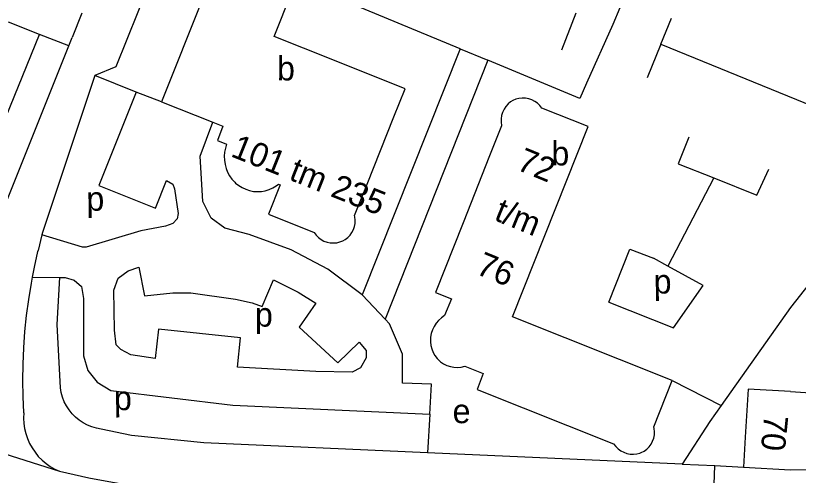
# Model space of a CAD drawing. Extents: x 159294 to 161936, y 384538 to 386517.
# Drawn here: x 160371.2 to 160501.3, y 384817.5 to 384893.8 of the extents above; entities that cross this region are included whole.
import ezdxf

# ---------------------------------------------------------------- set-up
doc = ezdxf.new("R2010")
doc.units = 0
for name, color, linetype in [('BLT_Basislijn', 7, 'Continuous'), ('BLT_Bebouwing', 7, 'Continuous'), ('BLT_Centroide', 7, 'Continuous'), ('BLT_Huisnummer_reeks', 7, 'Continuous'), ('BLT_Vlakafsluiter', 7, 'Continuous')]:
    doc.layers.add(name, color=color, linetype=linetype)

msp = doc.modelspace()

# ---------------------------------------------------------------- linework, layer by layer
at = {"layer": 'BLT_Basislijn'}
for p, q in [((160445.09, 384888.33), (160421.34, 384898.17)), ((160382.23, 384894.25), (160380.61, 384890.2)), ((160471.65, 384895.09), (160470.44, 384892.35)), ((160464.3, 384894.21), (160461.91, 384888.07)), ((160478.46, 384889.07), (160480.23, 384893.41)), ((160375.22, 384890.69), (160370.03, 384892.72)), ((160470.44, 384892.35), (160466.11, 384882.61)), ((160363.31, 384861.65), (160375.22, 384890.69)), ((160380.05, 384888.81), (160375.22, 384890.69)), ((160380.05, 384888.81), (160380.61, 384890.2)), ((160478.46, 384889.07), (160476.16, 384883.46)), ((160478.46, 384889.07), (160503.68, 384878.77)), ((160364.96, 384851.1), (160380.05, 384888.81)), ((160445.09, 384888.33), (160428.83, 384847.43)), ((160445.09, 384888.33), (160449.71, 384886.42)), ((160449.71, 384886.42), (160432.62, 384843.42)), ((160391.28, 384881.11), (160384.4, 384883.9)), ((160483.09, 384873.61), (160481.32, 384869.22)), ((160481.32, 384869.22), (160487.27, 384866.85)), ((160494.4, 384864.02), (160496.36, 384868.32)), ((160487.27, 384866.85), (160479.62, 384852.19)), ((160487.27, 384866.85), (160494.4, 384864.02)), ((160375.6, 384857.39), (160374.98, 384854.82)), ((160374.03, 384850.36), (160378.59, 384850.34)), ((160428.83, 384847.43), (160432.62, 384843.42)), ((160469.78, 384846.2), (160480.54, 384841.95)), ((160480.34, 384833.22), (160488.47, 384829.08)), ((160440.05, 384827.6), (160439.66, 384821.2)), ((160482, 384819.31), (160487.4, 384819.11)), ((160487.26, 384814.01), (160487.4, 384819.11)), ((160487.4, 384819.11), (160492.19, 384818.81))]:
    msp.add_line(p, q, dxfattribs=at)
for points in [[(160393.37, 384899), (160387.87, 384885.29), (160384.4, 384883.9)], [(160466.11, 384882.61), (160464.99, 384880.08), (160449.71, 384886.42)], [(160384.4, 384883.9), (160375.7, 384857.81), (160375.6, 384857.39)], [(160391.28, 384881.11), (160385.06, 384865.6), (160394.49, 384861.83), (160396.27, 384866.41), (160397.33, 384865.8), (160397.64, 384865.04), (160398.24, 384860.95), (160398.09, 384860.04), (160397.33, 384859.28), (160396.12, 384858.83), (160392.03, 384858.07), (160382.95, 384855.34), (160382.34, 384855.34), (160375.6, 384857.39)], [(160395.47, 384879.52), (160391.28, 384881.11)], [(160428.83, 384847.43), (160423.08, 384851.7), (160417.02, 384854.89), (160410.06, 384857.46), (160405.97, 384858.52), (160403.7, 384860.19), (160402.33, 384862.92), (160401.87, 384870.49), (160404, 384876.11)], [(160374.03, 384850.36), (160374.35, 384852.01), (160374.94, 384854.65), (160374.98, 384854.82)], [(160469.78, 384846.2), (160473.31, 384855.02), (160477.21, 384853.51)], [(160507.64, 384855.05), (160500, 384845.36), (160488.47, 384829.08)], [(160479.62, 384852.19), (160477.21, 384853.51)], [(160387.54, 384848.19), (160388.25, 384850.19), (160389.91, 384851.4), (160391.68, 384852.03), (160392.66, 384847.29), (160397.33, 384847.76), (160400.36, 384847.76), (160407.79, 384846.7), (160410.51, 384846.1), (160412.17, 384845.49), (160414.08, 384849.93), (160418.17, 384847.89), (160421.11, 384846.04), (160418.34, 384842.06), (160424.76, 384836.17), (160428.29, 384839.56), (160429.45, 384838.21), (160429.45, 384837), (160428.54, 384835.33), (160427.17, 384834.58), (160421.12, 384834.73), (160408.09, 384835.43), (160408.62, 384840.27), (160394.97, 384841.71), (160394.44, 384836.89), (160390.37, 384837.46), (160388.7, 384838.36), (160387.94, 384839.12), (160387.64, 384841.55), (160387.54, 384848.19)], [(160480.54, 384841.95), (160485.49, 384848.99), (160479.62, 384852.19)], [(160372.6, 384827.83), (160372.48, 384830.53), (160372.43, 384833.23), (160372.47, 384835.93), (160372.58, 384838.63), (160372.78, 384841.33), (160373.05, 384844.01), (160373.4, 384846.69), (160373.84, 384849.36), (160374.03, 384850.36)], [(160378.67, 384831.98), (160378.13, 384842.51), (160378.59, 384850.34)], [(160378.59, 384850.34), (160379.46, 384850.34), (160380.98, 384849.89), (160382.19, 384848.82), (160382.49, 384846.85), (160382.49, 384837.3), (160383.25, 384834.88), (160384.76, 384832.91), (160387.04, 384831.55), (160407.33, 384829.12), (160440.05, 384827.6)], [(160440.05, 384827.6), (160440.35, 384832.61), (160435.5, 384832.76), (160435.5, 384837.61), (160433.38, 384842.61), (160432.62, 384843.42)], [(160385.44, 384825.12), (160384.66, 384825.27), (160383.89, 384825.5), (160383.16, 384825.8), (160382.45, 384826.18), (160381.79, 384826.62), (160381.18, 384827.13), (160380.62, 384827.7), (160380.12, 384828.32), (160379.68, 384828.98), (160379.32, 384829.69), (160379.02, 384830.43), (160378.81, 384831.2), (160378.67, 384831.98)], [(160488.47, 384829.08), (160486.58, 384826.42), (160482, 384819.31)], [(160372.6, 384827.83), (160372.56, 384826.96), (160372.6, 384826.09), (160372.72, 384825.23), (160372.92, 384824.38), (160373.19, 384823.56), (160373.54, 384822.76), (160373.96, 384822), (160374.45, 384821.28), (160375, 384820.6), (160375.61, 384819.99), (160376.28, 384819.43), (160376.99, 384818.93), (160377.75, 384818.5), (160378.54, 384818.13)], [(160439.66, 384821.2), (160402.48, 384822.86), (160390.48, 384824.08), (160385.44, 384825.12)], [(160482, 384819.31), (160439.66, 384821.2)], [(160378.54, 384818.13), (160383.4, 384817.03), (160387.3, 384816.31), (160391.21, 384815.68), (160395.12, 384815.13), (160399.05, 384814.65), (160402.99, 384814.26), (160406.94, 384813.94), (160410.89, 384813.71), (160414.85, 384813.55), (160418.8, 384813.48), (160420.39, 384813.47)]]:
    msp.add_lwpolyline(points, dxfattribs=at)
at = {"layer": 'BLT_Bebouwing'}
for p, q in [((160405.87, 384905.62), (160395.47, 384879.52)), ((160423.91, 384886.46), (160414.21, 384890.34)), ((160395.47, 384879.52), (160404, 384876.11)), ((160466.34, 384875.38), (160458.66, 384878.44)), ((160429.64, 384865.84), (160434.1, 384877.03)), ((160451.98, 384875.53), (160449.98, 384870.51)), ((160449.98, 384870.51), (160445.57, 384859.4)), ((160414.92, 384865.84), (160415.17, 384865.73)), ((160427.55, 384860.61), (160429.64, 384865.84)), ((160443.63, 384846.77), (160442.48, 384843.98)), ((160445.87, 384835.58), (160448.94, 384834.35)), ((160492.19, 384818.81), (160500, 384818.38))]:
    msp.add_line(p, q, dxfattribs=at)
for points in [[(160414.21, 384890.34), (160420.17, 384905.39), (160412.44, 384908.44)], [(160434.1, 384877.03), (160435.95, 384881.65), (160423.91, 384886.46)], [(160458.66, 384878.44), (160458.33, 384878.88), (160457.94, 384879.26), (160457.5, 384879.58), (160457.01, 384879.83), (160456.5, 384880.01), (160455.96, 384880.11), (160455.41, 384880.13), (160454.87, 384880.08), (160454.34, 384879.94), (160453.84, 384879.73), (160453.47, 384879.52)], [(160453.47, 384879.52), (160453.05, 384879.15), (160452.68, 384878.73), (160452.38, 384878.26), (160452.14, 384877.75), (160451.98, 384877.22), (160451.9, 384876.66), (160451.9, 384876.1), (160451.97, 384875.55), (160451.98, 384875.53)], [(160404, 384876.11), (160405.67, 384875.45), (160404.75, 384873.08), (160406.29, 384872.48)], [(160453.79, 384843.81), (160466.34, 384875.38)], [(160406.29, 384872.48), (160406.08, 384871.83), (160405.94, 384871.16), (160405.89, 384870.48), (160405.91, 384869.79), (160406.02, 384869.11), (160406.2, 384868.45), (160406.46, 384867.82), (160406.79, 384867.22), (160407.18, 384866.66), (160407.65, 384866.15), (160407.79, 384866.01)], [(160407.79, 384866.01), (160408.3, 384865.6), (160408.86, 384865.25), (160409.46, 384864.97), (160410.08, 384864.76), (160410.73, 384864.63), (160411.38, 384864.58), (160411.4, 384864.58)], [(160411.4, 384864.58), (160412.06, 384864.62), (160412.71, 384864.73), (160413.34, 384864.92), (160413.94, 384865.19), (160414.51, 384865.52), (160414.92, 384865.84)], [(160415.17, 384865.73), (160413.22, 384860.82), (160420.85, 384857.8)], [(160425.99, 384856.63), (160426.42, 384856.96), (160426.8, 384857.34), (160427.12, 384857.78), (160427.37, 384858.27), (160427.54, 384858.78), (160427.64, 384859.31), (160427.66, 384859.86), (160427.6, 384860.39), (160427.55, 384860.61)], [(160445.57, 384859.4), (160440.98, 384847.84), (160443.63, 384846.77)], [(160420.85, 384857.8), (160421.17, 384857.36), (160421.55, 384856.97), (160421.99, 384856.64), (160422.46, 384856.38), (160422.97, 384856.19), (160423.51, 384856.08), (160424.05, 384856.05), (160424.59, 384856.09), (160425.12, 384856.22), (160425.62, 384856.42), (160425.99, 384856.63)], [(160442.48, 384843.98), (160441.97, 384843.61), (160441.51, 384843.19), (160441.1, 384842.71), (160440.76, 384842.18), (160440.49, 384841.62), (160440.3, 384841.02), (160440.18, 384840.41), (160440.16, 384840.27)], [(160480.34, 384833.22), (160453.79, 384843.81)], [(160440.16, 384840.27), (160440.16, 384839.65), (160440.23, 384839.04), (160440.38, 384838.45), (160440.61, 384837.88), (160440.91, 384837.35), (160441.28, 384836.86), (160441.71, 384836.42), (160441.84, 384836.3)], [(160441.84, 384836.3), (160442.35, 384835.97), (160442.89, 384835.71), (160443.47, 384835.53), (160444.06, 384835.42), (160444.66, 384835.39), (160445.27, 384835.44), (160445.86, 384835.57), (160445.87, 384835.58)], [(160448.94, 384834.35), (160447.92, 384831.72), (160470.6, 384822.7)], [(160477.29, 384825.52), (160480.34, 384833.22)], [(160500, 384831.37), (160492.95, 384831.79), (160492.48, 384823.8), (160492.19, 384818.81)], [(160500, 384831.37), (160504.15, 384831.13), (160504.1, 384830.23), (160507.29, 384830.04), (160507.34, 384830.94), (160522.1, 384830.07), (160521.68, 384822.98), (160521.39, 384817.99)], [(160475.19, 384821.24), (160475.67, 384821.49), (160476.11, 384821.82), (160476.49, 384822.2), (160476.82, 384822.64), (160477.08, 384823.12), (160477.26, 384823.63), (160477.37, 384824.17), (160477.4, 384824.71), (160477.35, 384825.25), (160477.29, 384825.52)], [(160470.6, 384822.7), (160470.94, 384822.26), (160471.33, 384821.87), (160471.78, 384821.55), (160472.27, 384821.29), (160472.79, 384821.11), (160473.33, 384821), (160473.88, 384820.97), (160474.43, 384821.02), (160474.96, 384821.15), (160475.19, 384821.24)], [(160500, 384818.38), (160505.76, 384818.47), (160505.78, 384818.91), (160521.39, 384817.99)]]:
    msp.add_lwpolyline(points, dxfattribs=at)
at = {"layer": 'BLT_Vlakafsluiter'}
msp.add_line((160365.91, 384822.11), (160378.54, 384818.13), dxfattribs=at)

# ---------------------------------------------------------------- texts
at = {"layer": 'BLT_Centroide'}
for s, p in [('b', (160414.66, 384883.06)), ('b', (160460.25, 384868.94)), ('p', (160410.99, 384842.16)), ('e', (160443.84, 384826.12))]:
    msp.add_text(s, height=4, dxfattribs=at).set_placement(p)
for p in [(160383.01, 384861.38), (160477.27, 384847.63), (160387.59, 384828.26)]:
    msp.add_text('p', height=4, rotation=1, dxfattribs=at).set_placement(p)
at = {"layer": 'BLT_Huisnummer_reeks'}
for s, rotation, p in [('101 tm 235', 338.2263, (160406.8, 384870.5)), ('72', 337.7097, (160454.28, 384868.3)), ('t/m', 337.7097, (160450.56, 384859.93)), ('76', 337.7097, (160447.51, 384851)), ('70', 264.275, (160495.65, 384827.64))]:
    msp.add_text(s, height=4, rotation=rotation, dxfattribs=at).set_placement(p)

doc.saveas('drawing.dxf')
